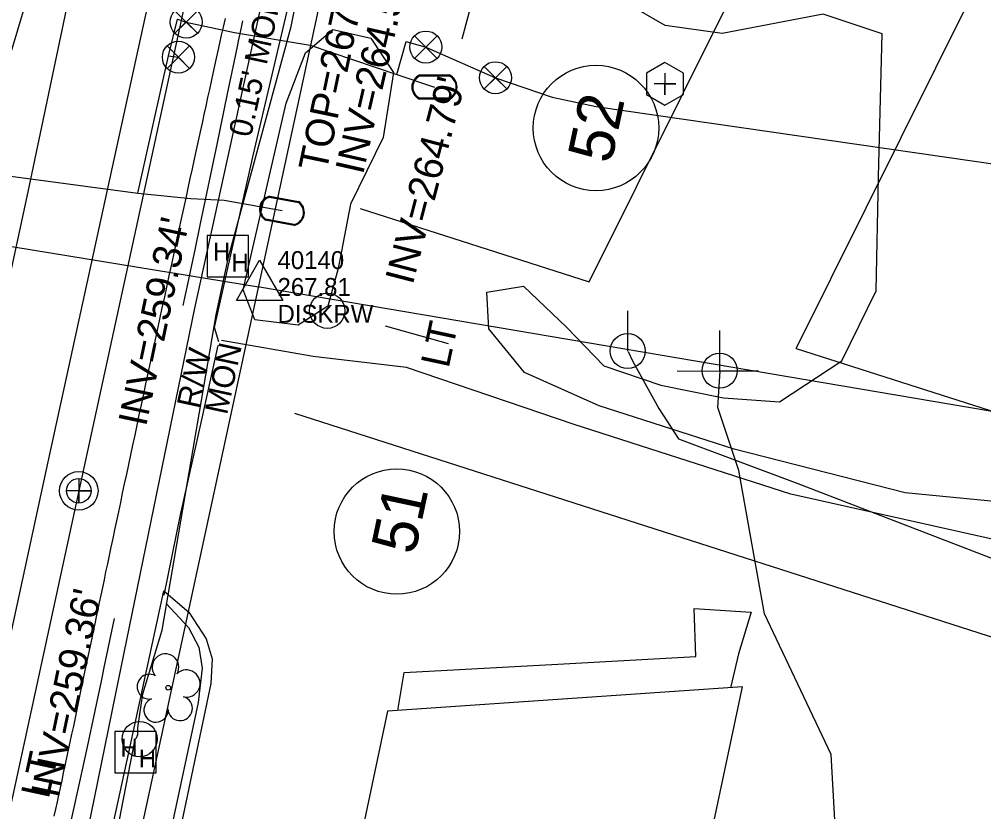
# Model space of a CAD drawing. Extents: x 2100323 to 2109811, y 740376 to 749755.
# Drawn here: x 2106198.5 to 2106333.1, y 743557.1 to 743667.7 of the extents above; entities that cross this region are included whole.
import ezdxf

# ---------------------------------------------------------------- set-up
doc = ezdxf.new("R2010")
doc.units = 0
for name, color, linetype in [('Exist Building Metal Canopy', 7, 'Continuous'), ('Exist Other Culture Sign CELL', 7, 'Continuous'), ('Exist Property Line', 7, 'Continuous'), ('Exist Property Owner Number CELL', 7, 'Continuous'), ('Exist Property Tie Line', 7, 'Continuous'), ('Exist Right of Way Easement Line', 7, 'Continuous'), ('Exist Right of Way Easement Line Leader', 7, 'Continuous'), ('Exist Right of Way Line', 7, 'Continuous'), ('Exist Right of Way Monument CELL', 7, 'Continuous'), ('Exist Right of Way Monument Cogo Comment', 7, 'Continuous'), ('Exist Right of Way Monument Cogo Elevation', 7, 'Continuous'), ('Exist Right of Way Monument Cogo Number', 7, 'Continuous'), ('Exist Right of Way Monument Text', 7, 'Continuous'), ('Exist Roads Change in Surface', 7, 'Continuous'), ('Exist Roads Curbs', 7, 'Continuous'), ('Exist Roads EOP', 7, 'Continuous'), ('Exist Roads EOP Other', 7, 'Continuous'), ('Exist Roads EOT', 7, 'Continuous'), ('Exist Structure Minor Drop Inlet Top Elevation', 7, 'Continuous'), ('Exist Structure Minor Pipes CMP 12 Inch Invert', 7, 'Continuous'), ('Exist Structure Minor Pipes CMP 12 Inch Leader', 7, 'Continuous'), ('Exist Utilities Other Pole CELL', 7, 'Continuous'), ('Exist Utilities Other Pole Text', 7, 'Continuous'), ('Exist Utilities Power Hand Hole CELL', 7, 'Continuous'), ('Exist Utilities Power Joint Use Telephone CELL', 7, 'Continuous'), ('Exist Utilities Power Pole CELL', 7, 'Continuous'), ('Exist Utilities Power UG Cable SUE LOS B', 7, 'Continuous'), ('Exist Utilities Sanitary Sewer Clean-Out CELL', 7, 'Continuous'), ('Exist Utilities Sanitary Sewer Manhole CELL', 7, 'Continuous'), ('Exist Utilities Sanitary Sewer UG Line', 7, 'Continuous'), ('Exist Utilities Sanitary Sewer UG Line Invert Elevation', 7, 'Continuous'), ('Exist Utilities Telephone UG Conduit SUE LOS B', 7, 'Continuous'), ('Exist Utilities Water Meter CELL', 7, 'Continuous'), ('Exist Utilities Water UG Line SUE LOS B', 7, 'Continuous'), ('Exist Utilities Water Valve CELL', 7, 'Continuous'), ('Exist Vegetation Tree CELL', 7, 'Continuous'), ('Exist Vegetation Woods Line', 7, 'Continuous')]:
    doc.layers.add(name, color=color, linetype=linetype)

msp = doc.modelspace()

# ---------------------------------------------------------------- linework, layer by layer
at = {"layer": 'Exist Building Metal Canopy'}
msp.add_lwpolyline([(2106282.52, 743494.63), (2106299.44, 743574.53), (2106249.91, 743571.13), (2106232.98, 743490.9)], close=True, dxfattribs=at)
at = {"layer": 'Exist Other Culture Sign CELL'}
msp.add_line((2106249.6, 743624.93), (2106258.38, 743622.45), dxfattribs=at)
at = {"layer": 'Exist Property Line'}
for p, q in [((2106232.07, 743630.35), (2106231.92, 743630.37)), ((2106403.31, 743601.22), (2106232.07, 743630.34))]:
    msp.add_line(p, q, dxfattribs=at)
at = {"layer": 'Exist Property Owner Number CELL'}
for centre in [(2106279.01, 743652.54), (2106251.22, 743596.21)]:
    msp.add_circle(centre, 8.75, dxfattribs=at)
at = {"layer": 'Exist Property Tie Line'}
msp.add_line((2106167.37, 743640.94), (2106231.92, 743630.37), dxfattribs=at)
at = {"layer": 'Exist Right of Way Easement Line'}
for p, q in [((2106278.06, 743631.05), (2106323.55, 743722.43)), ((2106306.95, 743621.78), (2106351.9, 743712.06)), ((2106246.09, 743641.32), (2106278.06, 743631.05)), ((2106306.95, 743621.78), (2106410.93, 743588.4)), ((2106236.92, 743612.75), (2106405.06, 743558.77))]:
    msp.add_line(p, q, dxfattribs=at)
at = {"layer": 'Exist Right of Way Line'}
msp.add_line((2106074.25, 742899.91), (2106310.88, 743996.15), dxfattribs=at)
at = {"layer": 'Exist Right of Way Monument CELL'}
msp.add_line((2106232.07, 743630.35), (2106232.07, 743630.35), dxfattribs=at)
msp.add_lwpolyline([(2106228.83, 743628.46), (2106232.07, 743634.1), (2106235.32, 743628.46)], close=True, dxfattribs=at)
at = {"layer": 'Exist Roads Change in Surface'}
msp.add_lwpolyline([(2106251.34, 743571.23), (2106252.26, 743576.56), (2106273.68, 743577.71), (2106292.94, 743578.76), (2106292.71, 743585.48), (2106300.68, 743584.97), (2106298.92, 743579.12), (2106297.77, 743574.41)], dxfattribs=at)
at = {"layer": 'Exist Roads Curbs'}
for points in [[(2106221.38, 743627.76), (2106222.04, 743630.76), (2106222.43, 743632.52), (2106222.63, 743633.4), (2106223.07, 743635.52), (2106223.84, 743639.23), (2106224.89, 743644.3), (2106226.18, 743650.48), (2106227.61, 743657.29), (2106228.57, 743661.92), (2106228.98, 743663.9), (2106229.18, 743664.89), (2106229.52, 743666.55), (2106229.71, 743667.48)], [(2106328.75, 743551.55), (2106327.57, 743544.72), (2106339.83, 743542.3), (2106342.74, 743557.24), (2106345.82, 743571.9), (2106349.69, 743591.72), (2106306.2, 743601.44), (2106275.98, 743611.14), (2106252.59, 743619.11), (2106239.55, 743620.64), (2106226.77, 743622.9)], [(2106219.04, 743586.15), (2106222.16, 743582.81), (2106223.57, 743580.06), (2106224.05, 743577.16), (2106223.49, 743572.37), (2106218.68, 743549.98), (2106213.18, 743524.42), (2106212.26, 743520.96), (2106211.04, 743518.79), (2106208.96, 743517.01), (2106206.75, 743515.4), (2106203.14, 743513.64)], [(2106211.78, 743584.08), (2106211.07, 743580.76), (2106210.66, 743578.76), (2106210.44, 743577.71), (2106209.94, 743575.31), (2106209.06, 743571.17), (2106207.99, 743566.18), (2106206.92, 743561.26), (2106205.87, 743556.43), (2106204.9, 743551.94), (2106204.02, 743547.81), (2106203.22, 743544.04), (2106202.47, 743540.6), (2106201.76, 743537.41), (2106201.01, 743533.99), (2106200.2, 743530.23), (2106199.51, 743526.96), (2106199.09, 743524.98), (2106198.88, 743523.99), (2106198.48, 743522.17), (2106197.85, 743519.24)]]:
    msp.add_lwpolyline(points, dxfattribs=at)
at = {"layer": 'Exist Roads EOP'}
msp.add_lwpolyline([(2106203.4, 743556.49), (2106203.62, 743557.48), (2106203.84, 743558.47), (2106204.06, 743559.46), (2106204.28, 743560.46), (2106204.5, 743561.48), (2106204.72, 743562.52), (2106204.95, 743563.57), (2106205.18, 743564.63), (2106205.41, 743565.72), (2106205.64, 743566.82), (2106205.88, 743567.93), (2106206.12, 743569.06), (2106206.36, 743570.21), (2106206.6, 743571.37), (2106206.84, 743572.54), (2106207.08, 743573.69), (2106207.32, 743574.83), (2106207.55, 743575.95), (2106207.78, 743577.05), (2106208.01, 743578.14), (2106208.24, 743579.21), (2106208.46, 743580.27), (2106208.68, 743581.31), (2106208.89, 743582.33), (2106209.1, 743583.33), (2106209.31, 743584.32), (2106209.52, 743585.31), (2106209.73, 743586.32), (2106209.95, 743587.35), (2106210.17, 743588.4), (2106210.4, 743589.48), (2106210.63, 743590.58), (2106210.87, 743591.71), (2106211.11, 743592.86), (2106211.36, 743594.04), (2106211.61, 743595.24), (2106211.87, 743596.46), (2106212.14, 743597.71), (2106212.41, 743598.98), (2106212.68, 743600.26), (2106212.95, 743601.56), (2106213.23, 743602.88), (2106213.52, 743604.21), (2106213.8, 743605.55), (2106214.09, 743606.91), (2106214.38, 743608.28), (2106214.68, 743609.67), (2106214.98, 743611.07), (2106215.28, 743612.49), (2106215.59, 743613.92), (2106215.9, 743615.37), (2106216.21, 743616.83), (2106216.52, 743618.3), (2106216.84, 743619.79), (2106217.16, 743621.29), (2106217.49, 743622.8), (2106217.82, 743624.32), (2106218.15, 743625.86), (2106218.48, 743627.42), (2106218.82, 743628.98), (2106219.16, 743630.56), (2106219.51, 743632.15), (2106219.85, 743633.73), (2106220.19, 743635.3), (2106220.52, 743636.84), (2106220.85, 743638.36), (2106221.17, 743639.84), (2106221.49, 743641.3), (2106221.8, 743642.73), (2106222.1, 743644.13), (2106222.4, 743645.51), (2106222.7, 743646.86), (2106222.98, 743648.18), (2106223.26, 743649.48), (2106223.54, 743650.75), (2106223.81, 743651.99), (2106224.08, 743653.22), (2106224.34, 743654.43), (2106224.6, 743655.61), (2106224.85, 743656.78), (2106225.1, 743657.92), (2106225.35, 743659.04), (2106225.59, 743660.14), (2106225.83, 743661.22), (2106226.06, 743662.28), (2106226.29, 743663.33), (2106226.53, 743664.38), (2106226.77, 743665.48), (2106227.02, 743666.63), (2106227.29, 743667.84)], dxfattribs=at)
at = {"layer": 'Exist Roads EOP Other'}
for points in [[(2106226.4, 743622.71), (2106225.76, 743624.68), (2106231.17, 743648.71), (2106236.45, 743671.28), (2106238.33, 743679.06), (2106239.14, 743680.13)], [(2106226.22, 743622.18), (2106223.9, 743611.63), (2106220.98, 743598.55), (2106218.68, 743587.34)], [(2106210.2, 743548.77), (2106213.82, 743565.37), (2106218.12, 743585.15), (2106218.72, 743587.95), (2106222.17, 743584.96), (2106224.63, 743581.24), (2106225.45, 743578.44), (2106225.26, 743575), (2106220.41, 743551.99), (2106215.43, 743528.23), (2106213.59, 743519.88), (2106212.51, 743517.75), (2106209.94, 743515.28), (2106205.43, 743513.1), (2106202.54, 743512.18), (2106203.55, 743517.53), (2106207.94, 743538.2), (2106210.2, 743548.77)]]:
    msp.add_lwpolyline(points, dxfattribs=at)
at = {"layer": 'Exist Roads EOT'}
for points in [[(2106291.34, 744066.94), (2106283.02, 744029.05), (2106274.29, 743988.81), (2106266.18, 743951.34), (2106257.87, 743912.78), (2106249.46, 743873.93), (2106241.16, 743835.52), (2106232.46, 743795.18), (2106223.74, 743755.43), (2106216.22, 743720.53), (2106207.53, 743680.83), (2106199.74, 743643.63), (2106191.31, 743604.72), (2106182.44, 743563.86), (2106174.23, 743526.18)], [(2106296.74, 744040.66), (2106294.82, 744031.22), (2106292.82, 744022.24), (2106290.74, 744013.23), (2106288.55, 744002.73), (2106286.87, 743995.08), (2106285.06, 743986.53), (2106280.73, 743966.28), (2106277.3, 743950.42), (2106269.82, 743916.39), (2106261.4, 743877.53), (2106252.88, 743838.17), (2106244.46, 743799.47), (2106235.91, 743760.28), (2106227.36, 743720.62), (2106219.47, 743683.71), (2106210.74, 743643.66), (2106202.29, 743604.85), (2106193.66, 743565.28), (2106185.3, 743526.87)]]:
    msp.add_lwpolyline(points, dxfattribs=at)
at = {"layer": 'Exist Structure Minor Pipes CMP 12 Inch Leader'}
msp.add_lwpolyline([(2106264.33, 743680.41), (2106261.82, 743670.72), (2106260.31, 743664.92)], dxfattribs=at)
at = {"layer": 'Exist Utilities Other Pole CELL'}
for centre in [(2106241.51, 743627.03), (2106215.33, 743567.24)]:
    msp.add_circle(centre, 2.46, dxfattribs=at)
at = {"layer": 'Exist Utilities Power Hand Hole CELL'}
for p, q in [((2106227.72, 743634.51), (2106227.72, 743634.51)), ((2106214.81, 743565.27), (2106214.81, 743565.27))]:
    msp.add_line(p, q, dxfattribs=at)
for points in [[(2106224.77, 743631.78), (2106230.52, 743631.78), (2106230.52, 743637.53), (2106224.77, 743637.53), (2106224.77, 743631.78)], [(2106211.86, 743562.55), (2106217.61, 743562.55), (2106217.61, 743568.3), (2106211.86, 743568.3), (2106211.86, 743562.55)]]:
    msp.add_lwpolyline(points, dxfattribs=at)
at = {"layer": 'Exist Utilities Power Joint Use Telephone CELL'}
msp.add_line((2106296.28, 743618.66), (2106296.28, 743618.66), dxfattribs=at)
msp.add_lwpolyline([(2106290.34, 743618.66), (2106301.68, 743618.62), (2106296.28, 743618.64), (2106296.28, 743624.28)], dxfattribs=at)
msp.add_circle((2106296.28, 743618.66), 2.45, dxfattribs=at)
at = {"layer": 'Exist Utilities Power Pole CELL'}
for q in [(2106283.44, 743627.02), (2106283.44, 743621.4)]:
    msp.add_line((2106283.44, 743621.4), q, dxfattribs=at)
msp.add_circle((2106283.44, 743621.4), 2.45, dxfattribs=at)
at = {"layer": 'Exist Utilities Power UG Cable SUE LOS B'}
for points in [[(2106210.87, 743547.58), (2106214.71, 743567.22), (2106214.89, 743567.4), (2106215.08, 743567.88), (2106215.05, 743568.82), (2106215.79, 743573.58), (2106218.49, 743582.46), (2106225.99, 743626.48), (2106227.72, 743634.51), (2106236.47, 743666.71), (2106246.46, 743717.13), (2106252.12, 743744.16), (2106254.36, 743751.14), (2106255.86, 743751.45), (2106255.48, 743752.62), (2106256.79, 743759.25)], [(2106283.48, 743621.33), (2106284.1, 743620.06), (2106287.77, 743613.4), (2106290.53, 743609.17), (2106307.17, 743602.92), (2106337.82, 743591.12), (2106349.97, 743586.94)], [(2106331.76, 743476.24), (2106316.12, 743478.09), (2106313.57, 743479.48), (2106311.98, 743481.85), (2106310.91, 743489.82), (2106309.12, 743506.69), (2106309.13, 743528.56), (2106312.65, 743550.15), (2106311.83, 743565.11), (2106302.51, 743584.74), (2106298.95, 743604.71), (2106296, 743613.55), (2106296.27, 743617.19), (2106296.32, 743618.59)]]:
    msp.add_lwpolyline(points, dxfattribs=at)
at = {"layer": 'Exist Utilities Sanitary Sewer Clean-Out CELL'}
msp.add_line((2106288.63, 743658.7), (2106288.63, 743658.7), dxfattribs=at)
msp.add_lwpolyline([(2106286.05, 743660.2), (2106286.05, 743657.22), (2106288.63, 743655.72), (2106291.21, 743657.21), (2106291.22, 743660.19), (2106288.64, 743661.68)], close=True, dxfattribs=at)
msp.add_lwpolyline([(2106288.63, 743660.21), (2106288.63, 743657.19), (2106288.63, 743658.7), (2106290.15, 743658.7), (2106287.12, 743658.7)], dxfattribs=at)
at = {"layer": 'Exist Utilities Sanitary Sewer Manhole CELL'}
msp.add_lwpolyline([(2106206.83, 743603.61), (2106206.83, 743600.19), (2106206.83, 743601.9), (2106208.54, 743601.9), (2106205.11, 743601.9)], dxfattribs=at)
for radius in [2.69, 1.71]:
    msp.add_circle((2106206.83, 743601.9), radius, dxfattribs=at)
at = {"layer": 'Exist Utilities Sanitary Sewer UG Line'}
msp.add_line((2106291.29, 743989.88), (2106206.83, 743601.9), dxfattribs=at)
msp.add_lwpolyline([(2106206.83, 743601.9), (2106137.79, 743283.72)], dxfattribs=at)
at = {"layer": 'Exist Utilities Telephone UG Conduit SUE LOS B'}
msp.add_lwpolyline([(2106148.33, 743280.51), (2106155.03, 743311.53), (2106157.88, 743325.01), (2106161.5, 743339.74), (2106166.18, 743360.34), (2106179.41, 743422.38), (2106188.66, 743463.19), (2106199.42, 743516.68), (2106204.54, 743537.1), (2106211.98, 743573.62), (2106223.05, 743627.37), (2106232.05, 743668.53), (2106243.32, 743717.42), (2106251.95, 743760.22), (2106263.52, 743814.19), (2106272.24, 743854.63), (2106281.54, 743896.34)], dxfattribs=at)
at = {"layer": 'Exist Utilities Water Meter CELL'}
for p, q in [((2106256.47, 743658.25), (2106256.47, 743658.25)), ((2106235.19, 743640.98), (2106235.19, 743640.98))]:
    msp.add_line(p, q, dxfattribs=at)
for points in [[(2106254.44, 743659.95), (2106258.51, 743659.95)], [(2106254.44, 743659.82), (2106258.51, 743659.82)], [(2106258.51, 743656.69), (2106254.41, 743656.69)], [(2106258.51, 743656.55), (2106254.41, 743656.55)], [(2106233.47, 743642.89), (2106237.48, 743642.15)], [(2106233.5, 743643.03), (2106237.5, 743642.29)], [(2106236.91, 743639.08), (2106232.88, 743639.82)], [(2106236.89, 743638.94), (2106232.86, 743639.69)]]:
    msp.add_lwpolyline(points, dxfattribs=at)
for centre, radius, start, end in [((2106255.17, 743658.25), 1.86, 113.178, 245.9794), ((2106257.77, 743658.25), 1.86, 293.6483, 66.3084), ((2106255.18, 743658.25), 1.73, 115.3009, 243.7824), ((2106257.78, 743658.25), 1.73, 295.1272, 64.8728), ((2106233.91, 743641.22), 1.86, 102.7395, 235.5408), ((2106233.92, 743641.21), 1.73, 104.8624, 233.3438), ((2106236.46, 743640.75), 1.86, 283.2098, 55.8698), ((2106236.48, 743640.75), 1.73, 284.6886, 54.4343)]:
    msp.add_arc(centre, radius, start, end, dxfattribs=at)
at = {"layer": 'Exist Utilities Water UG Line SUE LOS B'}
msp.add_line((2106219.36, 743662.6), (2106220.72, 743662.43), dxfattribs=at)
for points in [[(2106103.68, 743287.99), (2106134.15, 743404.58), (2106134.52, 743407.18), (2106164.87, 743534.48), (2106192.4, 743646.45), (2106231.87, 743778.86), (2106242.91, 743819.92), (2106244.41, 743824.96), (2106256.85, 743875.22), (2106268.7, 743928.52), (2106292.05, 744010.94), (2106305.12, 744065.22), (2106324.28, 744140.83), (2106370.03, 744301.01), (2106414.37, 744445.19), (2106440.78, 744524.35), (2106464.3, 744594.5), (2106498.1, 744710.68), (2106545.04, 744875.25), (2106601.89, 745064.33), (2106643.94, 745210.71), (2106658.4, 745249.82), (2106687.83, 745362.19), (2106701.73, 745409.05)], [(2106192.4, 743646.45), (2106215.09, 743643.44), (2106219.36, 743662.6), (2106220.61, 743667.71)], [(2106220.61, 743667.71), (2106221.83, 743667.33), (2106228.57, 743665.87), (2106239.14, 743664.1), (2106251.24, 743660.03), (2106256.47, 743658.25)], [(2106251.24, 743660.03), (2106252.54, 743664.6), (2106255.26, 743663.84), (2106264.98, 743659.56), (2106272.89, 743656.83), (2106279.02, 743655.55), (2106335.72, 743647.36), (2106366.1, 743641.16), (2106411.61, 743631.23)], [(2106215.09, 743643.44), (2106222.45, 743642.7), (2106227.13, 743642.46), (2106235.21, 743641.02)]]:
    msp.add_lwpolyline(points, dxfattribs=at)
at = {"layer": 'Exist Utilities Water Valve CELL'}
for points in [[(2106223.41, 743668.91), (2106220.26, 743665.76), (2106221.83, 743667.33), (2106223.41, 743665.76), (2106220.26, 743668.91)], [(2106256.84, 743665.41), (2106253.69, 743662.26), (2106255.26, 743663.84), (2106256.84, 743662.26), (2106253.69, 743665.41)], [(2106222.3, 743664), (2106219.15, 743660.85), (2106220.73, 743662.43), (2106222.3, 743660.85), (2106219.15, 743664)], [(2106266.56, 743661.14), (2106263.41, 743657.99), (2106264.98, 743659.56), (2106266.56, 743657.99), (2106263.41, 743661.14)]]:
    msp.add_lwpolyline(points, dxfattribs=at)
for centre in [(2106221.83, 743667.33), (2106255.26, 743663.84), (2106220.73, 743662.43), (2106264.98, 743659.56)]:
    msp.add_circle(centre, 2.23, dxfattribs=at)
at = {"layer": 'Exist Vegetation Tree CELL'}
msp.add_line((2106219.31, 743574.41), (2106219.31, 743574.41), dxfattribs=at)
msp.add_circle((2106219.31, 743574.41), 0.326, dxfattribs=at)
for centre, radius, start, end in [((2106218.93, 743577.28), 1.86, 330.1651, 219.7134), ((2106221.86, 743575), 1.9, 257.1011, 134.1999), ((2106216.7, 743574.56), 1.73, 62.6636, 279.3457), ((2106217.61, 743571.29), 1.69, 111.5671, 6.231), ((2106220.98, 743571.51), 1.7, 181.2822, 74.56)]:
    msp.add_arc(centre, radius, start, end, dxfattribs=at)
at = {"layer": 'Exist Vegetation Woods Line'}
for points in [[(2106347.5, 743599.15), (2106322.16, 743601.63), (2106298.31, 743607.72), (2106279.45, 743613.75), (2106269.02, 743618.42), (2106264.04, 743624.51), (2106263.77, 743629.63), (2106268.88, 743630.46), (2106274.92, 743624.73), (2106280.1, 743619.35), (2106288.06, 743616.63), (2106296.79, 743614.87), (2106304.62, 743614.34), (2106313.33, 743620.02), (2106318.1, 743629.8), (2106318.43, 743645.71), (2106318.93, 743665.7), (2106310.7, 743668.45), (2106296.6, 743665.71), (2106288.65, 743666.87), (2106281.64, 743670.92)], [(2106249.3, 743651.22), (2106244.77, 743641.93), (2106243.04, 743632.91), (2106241.59, 743627.69), (2106237.46, 743625.04), (2106231.38, 743625.78), (2106229.77, 743629.94), (2106235.78, 743656), (2106238.47, 743663.04), (2106242.28, 743666.27), (2106247.57, 743665.08), (2106250.74, 743660.29), (2106249.3, 743651.22)]]:
    msp.add_lwpolyline(points, dxfattribs=at)

# ---------------------------------------------------------------- texts
at = {"layer": 'Exist Property Owner Number CELL'}
for s, p in [('52', (2106281.12, 743647.41)), ('51', (2106253.7, 743592.82))]:
    msp.add_text(s, height=6.25, rotation=78.0326, dxfattribs=at).set_placement(p)
at = {"layer": 'Exist Right of Way Easement Line Leader'}
msp.add_text("0.15' MON-R/W", height=3.2, rotation=77.8136, dxfattribs=at).set_placement((2106230.86, 743651.12))
at = {"layer": 'Exist Right of Way Monument Cogo Comment'}
msp.add_text('DISKRW', height=2.5, dxfattribs=at).set_placement((2106234.57, 743625.35))
at = {"layer": 'Exist Right of Way Monument Cogo Elevation'}
msp.add_text('267.81', height=2.5, dxfattribs=at).set_placement((2106234.57, 743629.1))
at = {"layer": 'Exist Right of Way Monument Cogo Number'}
msp.add_text('40140', height=2.5, dxfattribs=at).set_placement((2106234.57, 743632.85))
at = {"layer": 'Exist Right of Way Monument Text'}
for s, p in [('MON', (2106227.51, 743612.39)), ('R/W', (2106223.6, 743613.24))]:
    msp.add_text(s, height=3.2, rotation=77.8136, dxfattribs=at).set_placement(p)
at = {"layer": 'Exist Structure Minor Drop Inlet Top Elevation'}
msp.add_text("TOP=267.21'", height=4, rotation=78.148, dxfattribs=at).set_placement((2106241.38, 743646.26))
at = {"layer": 'Exist Structure Minor Pipes CMP 12 Inch Invert'}
for s, rotation, p in [("INV=264.59'", 77.1023, (2106246.49, 743645.92)), ("INV=264.79'", 75.3927, (2106253.42, 743630.53))]:
    msp.add_text(s, height=4, rotation=rotation, dxfattribs=at).set_placement(p)
at = {"layer": 'Exist Utilities Other Pole Text'}
for p in [(2106258.44, 743618.9), (2106202.63, 743558.8)]:
    msp.add_text('LT', height=4, rotation=77.8136, dxfattribs=at).set_placement(p)
at = {"layer": 'Exist Utilities Power Hand Hole CELL'}
for p in [(2106225.56, 743634.04), (2106228.13, 743632.51), (2106212.65, 743564.8), (2106215.21, 743563.28)]:
    msp.add_text('H', height=2.5, dxfattribs=at).set_placement(p)
at = {"layer": 'Exist Utilities Sanitary Sewer UG Line Invert Elevation'}
for s, rotation, p in [("INV=259.34'", 78.1023, (2106216.22, 743610.75)), ("INV=259.36'", 78.1429, (2106204.03, 743558.88))]:
    msp.add_text(s, height=4, rotation=rotation, dxfattribs=at).set_placement(p)

doc.saveas('drawing.dxf')
